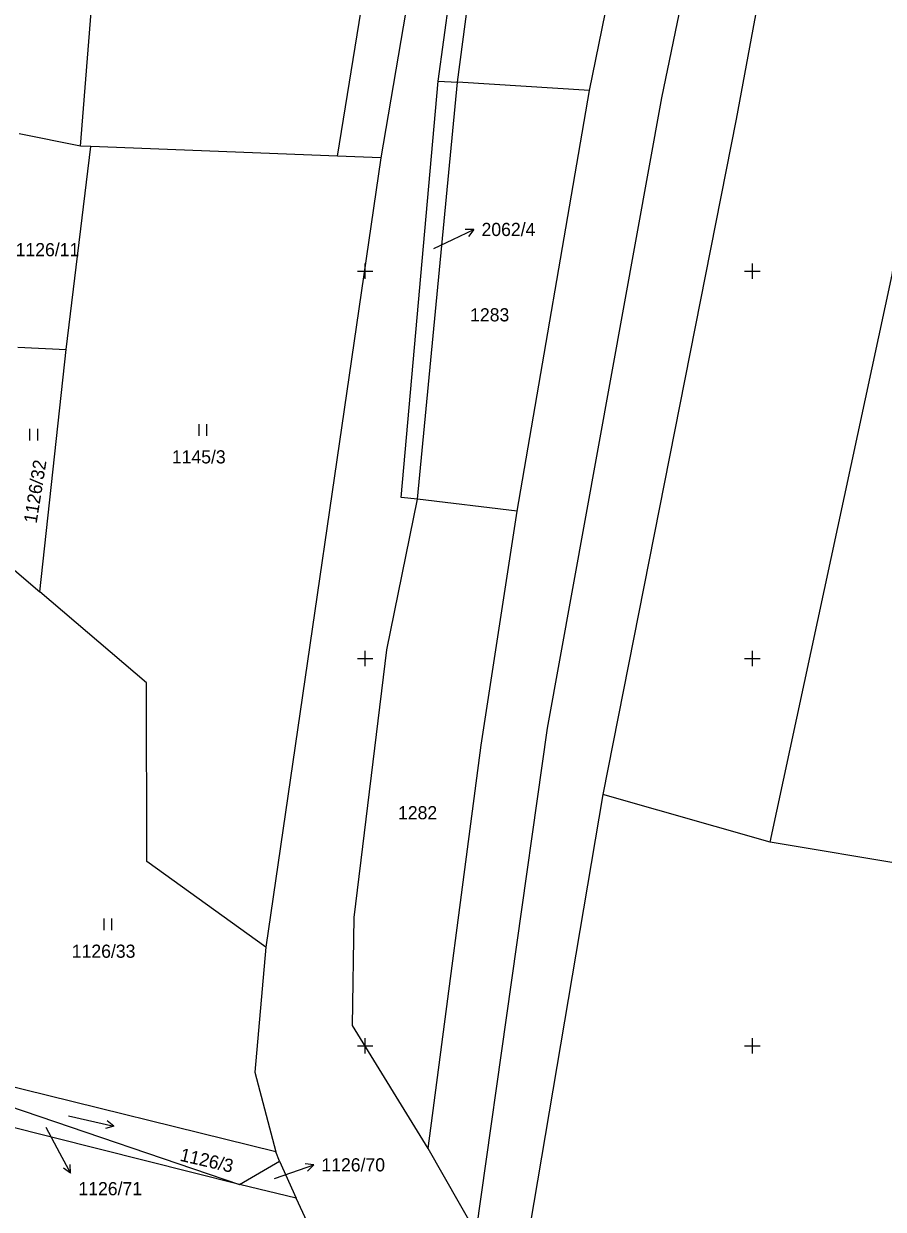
# Model space of a CAD drawing. Extents: x -776734 to -748832, y -1118122 to -976986.
# Drawn here: x -750794.1 to -750683.1, y -1114071.1 to -1113918 of the extents above; entities that cross this region are included whole.
import ezdxf

# ---------------------------------------------------------------- set-up
doc = ezdxf.new("R2010")
doc.units = 0
for name, color, linetype in [('KM_Hranice parcel', 7, 'Continuous'), ('KM_Parcelní čísla', 7, 'Continuous'), ('KM_Pop  PČ popisy', 7, 'Continuous'), ('KM_Značky kultur', 7, 'Continuous'), ('Level 61 Křížky', 7, 'Continuous')]:
    doc.layers.add(name, color=color, linetype=linetype)

msp = doc.modelspace()

# ---------------------------------------------------------------- linework, layer by layer
at = {"layer": 'KM_Hranice parcel'}
for p, q in [((-750753.6, -1113935.13), (-750744.06, -1113876.69)), ((-750738.29, -1113878.38), (-750747.99, -1113935.35)), ((-750721.02, -1113926.69), (-750711.22, -1113878.58)), ((-750743.25, -1113979.45), (-750738.09, -1113925.61)), ((-750740.57, -1113925.45), (-750738.09, -1113925.61)), ((-750721.02, -1113926.69), (-750738.09, -1113925.61)), ((-750730.37, -1113980.98), (-750721.02, -1113926.69)), ((-750786.78, -1113933.85), (-750794.68, -1113932.25)), ((-750788.62, -1113960.11), (-750785.43, -1113933.9)), ((-750785.43, -1113933.9), (-750786.78, -1113933.85)), ((-750753.6, -1113935.13), (-750785.43, -1113933.9)), ((-750747.99, -1113935.35), (-750753.6, -1113935.13)), ((-750747.99, -1113935.35), (-750762.82, -1114037.28)), ((-750794.85, -1113959.83), (-750788.62, -1113960.11)), ((-750792.02, -1113991.39), (-750788.62, -1113960.11)), ((-750730.37, -1113980.98), (-750743.25, -1113979.45)), ((-750796.18, -1113987.84), (-750792.02, -1113991.39)), ((-750719.33, -1114017.54), (-750728.75, -1114073.3)), ((-750697.69, -1114023.72), (-750719.33, -1114017.54)), ((-750679.36, -1114026.8), (-750697.69, -1114023.72)), ((-750761.53, -1114063.71), (-750799.25, -1114054.39)), ((-750796.07, -1114057.75), (-750766.25, -1114067.91)), ((-750766.25, -1114067.91), (-750796.49, -1114060.29)), ((-750761.09, -1114064.88), (-750761.53, -1114063.71)), ((-750735.7, -1114074.08), (-750741.88, -1114063.26)), ((-750766.25, -1114067.91), (-750761.09, -1114064.88)), ((-750761.09, -1114064.88), (-750758.94, -1114069.66)), ((-750758.94, -1114069.66), (-750766.25, -1114067.91))]:
    msp.add_line(p, q, dxfattribs=at)
for points in [[(-750682.02, -1113781.77), (-750689.44, -1113819.04), (-750696.47, -1113853.81), (-750711.73, -1113927.62), (-750726.52, -1114009), (-750735.7, -1114074.08)], [(-750677.92, -1113812.71), (-750688.59, -1113857.37), (-750702.1, -1113930.36), (-750719.33, -1114017.54)], [(-750697.69, -1114023.72), (-750681.93, -1113950.45), (-750678.53, -1113926.42), (-750666.87, -1113872.44), (-750656.44, -1113817.12)], [(-750786.78, -1113933.85), (-750783.49, -1113892.72), (-750787.29, -1113891.87), (-750780.54, -1113865.22)], [(-750740.57, -1113925.45), (-750736.92, -1113898.75), (-750731.07, -1113876.48)], [(-750738.09, -1113925.61), (-750734.73, -1113900.15), (-750728.43, -1113876.76)], [(-750743.25, -1113979.45), (-750745.36, -1113979.2), (-750740.57, -1113925.45)], [(-750741.88, -1114063.26), (-750751.66, -1114047.38), (-750751.41, -1114033.42), (-750747.2, -1113998.89), (-750743.25, -1113979.45)], [(-750741.88, -1114063.26), (-750735.01, -1114011.2), (-750730.37, -1113980.98)], [(-750762.82, -1114037.28), (-750778.21, -1114026.23), (-750778.27, -1114003.16), (-750792.02, -1113991.39)], [(-750762.82, -1114037.28), (-750764.25, -1114053.42), (-750761.53, -1114063.71)], [(-750743.1, -1114139.67), (-750741, -1114131.09), (-750744.62, -1114100.44), (-750758.94, -1114069.66)]]:
    msp.add_lwpolyline(points, dxfattribs=at)
at = {"layer": 'KM_Pop  PČ popisy'}
for p, q in [((-750741.12, -1113947.06), (-750738.69, -1113945.9)), ((-750738.69, -1113945.9), (-750735.97, -1113944.632)), ((-750735.97, -1113944.632), (-750737.089, -1113944.601)), ((-750735.97, -1113944.632), (-750736.666, -1113945.509)), ((-750791.26, -1114060.49), (-750789.47, -1114063.81)), ((-750789.47, -1114063.81), (-750788.061, -1114066.46)), ((-750756.653, -1114065.373), (-750757.762, -1114065.226)), ((-750788.061, -1114066.46), (-750788.973, -1114065.811)), ((-750788.061, -1114066.46), (-750788.089, -1114065.34)), ((-750761.73, -1114067.13), (-750759.49, -1114066.35)), ((-750759.49, -1114066.35), (-750756.653, -1114065.373)), ((-750756.653, -1114065.373), (-750757.436, -1114066.172))]:
    msp.add_line(p, q, dxfattribs=at)
at = {"layer": 'KM_Značky kultur'}
for p, q in [((-750793.301, -1113971.86), (-750793.301, -1113970.36)), ((-750792.3, -1113971.86), (-750792.3, -1113970.36)), ((-750771.441, -1113971.27), (-750771.441, -1113969.77)), ((-750770.44, -1113971.27), (-750770.44, -1113969.77)), ((-750783.711, -1114035.09), (-750783.711, -1114033.59)), ((-750782.71, -1114035.09), (-750782.71, -1114033.59)), ((-750788.328, -1114059.047), (-750782.482, -1114060.397)), ((-750782.482, -1114060.397), (-750783.547, -1114060.666)), ((-750782.482, -1114060.397), (-750783.321, -1114059.689))]:
    msp.add_line(p, q, dxfattribs=at)
at = {"layer": 'Level 61 Křížky'}
for p, q in [((-750750, -1113950), (-750750, -1113949)), ((-750700, -1113950), (-750700, -1113949)), ((-750751, -1113950), (-750749, -1113950)), ((-750750, -1113951), (-750750, -1113950)), ((-750701, -1113950), (-750699, -1113950)), ((-750700, -1113951), (-750700, -1113950)), ((-750750, -1114000), (-750750, -1113999)), ((-750700, -1114000), (-750700, -1113999)), ((-750751, -1114000), (-750749, -1114000)), ((-750750, -1114001), (-750750, -1114000)), ((-750701, -1114000), (-750699, -1114000)), ((-750700, -1114001), (-750700, -1114000)), ((-750751, -1114050), (-750749, -1114050)), ((-750750, -1114050), (-750750, -1114049)), ((-750750, -1114051), (-750750, -1114050)), ((-750701, -1114050), (-750699, -1114050)), ((-750700, -1114050), (-750700, -1114049)), ((-750700, -1114051), (-750700, -1114050))]:
    msp.add_line(p, q, dxfattribs=at)

# ---------------------------------------------------------------- texts
at = {"layer": 'KM_Parcelní čísla'}
for s, p in [('2062/4', (-750734.98, -1113945.46)), ('1126/11', (-750795.146, -1113948.07)), ('1283', (-750736.454, -1113956.48)), ('1145/3', (-750774.977, -1113974.82)), ('1282', (-750745.764, -1114020.76)), ('1126/33', (-750787.896, -1114038.64)), ('1126/70', (-750755.66, -1114066.22)), ('1126/71', (-750787.04, -1114069.298))]:
    msp.add_text(s, height=1.7, dxfattribs=at).set_placement(p)
for s, rotation, p in [('1126/32', 81, (-750792.439, -1113982.623)), ('1126/3', 347, (-750774.037, -1114064.83))]:
    msp.add_text(s, height=1.7, rotation=rotation, dxfattribs=at).set_placement(p)

doc.saveas('drawing.dxf')
